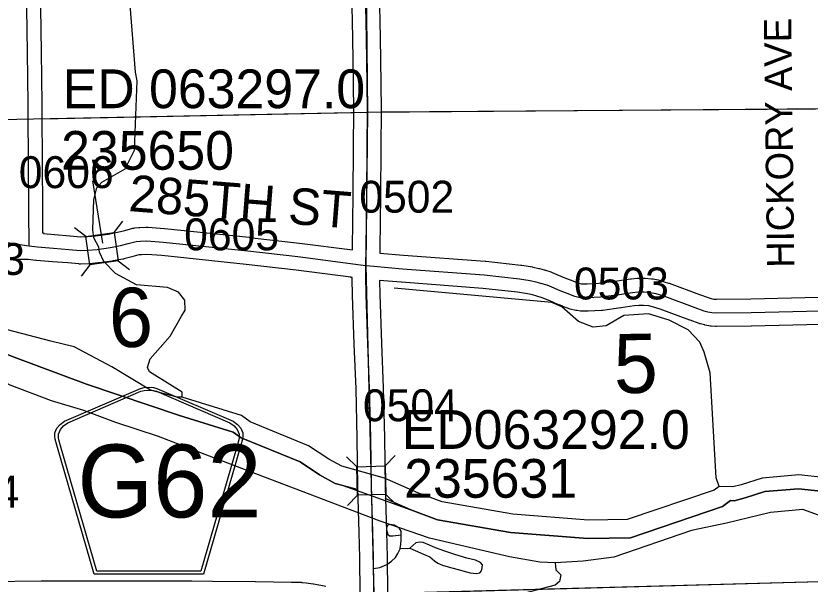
# Model space of a CAD drawing. Extents: x 23.6 to 68.7, y -63 to -29.
# Drawn here: x 38.964 to 40.707, y -52.674 to -51.426 of the extents above; entities that cross this region are included whole.
import ezdxf

# ---------------------------------------------------------------- set-up
doc = ezdxf.new("R2010")
doc.units = 0
for name, color, linetype in [('tdCoHydroRiver', 7, 'Continuous'), ('tdCoSecRdNmbr', 7, 'Continuous'), ('tdCoSecRdTxt', 7, 'Continuous'), ('tdCoSecRteBand', 7, 'Continuous'), ('tdCoSecRteCL', 7, 'Continuous'), ('tdCoSectLine', 7, 'Continuous'), ('tdCoSectLinePart', 7, 'Continuous'), ('tdCoSectNmbr', 7, 'Continuous'), ('tdCoShieldCoRte', 7, 'Continuous'), ('tdCoStPrkRd', 7, 'Continuous'), ('tdCoStrucSec', 7, 'Continuous'), ('tdCoStrucSecCoName', 7, 'Continuous'), ('tdCoStrucSecFHWANum', 7, 'Continuous'), ('tdCoSurfAsphalt', 7, 'Continuous'), ('tdCoSurfGravel', 7, 'Continuous'), ('tdCoTwpBndry', 7, 'Continuous'), ('tdCoTwpBndryShd', 7, 'Continuous')]:
    doc.layers.add(name, color=color, linetype=linetype)

msp = doc.modelspace()

# ---------------------------------------------------------------- linework, layer by layer
at = {"layer": 'tdCoHydroRiver'}
for points in [[(39.2303, -51.5689), (39.2269, -51.5499), (39.2139, -51.3933), (39.2068, -51.3284), (39.1985, -51.2904), (39.1905, -51.281)], [(39.3292, -52.2635), (39.3291, -52.2525), (39.2577, -52.2074), (39.2529, -52.1979), (39.259, -52.1789), (39.3027, -52.1296), (39.3276, -52.0852), (39.3353, -52.0725), (39.3351, -52.0504), (39.3208, -52.0331), (39.297, -52.0223), (39.229, -52.0166), (39.183, -51.9918), (39.1575, -51.9652), (39.1478, -51.9448), (39.1462, -51.9338), (39.1349, -51.9133), (39.1332, -51.896), (39.1355, -51.8295), (39.1416, -51.8041), (39.1525, -51.7913), (39.2042, -51.7623), (39.2242, -51.7209), (39.2303, -51.5689)], [(39.0409, -52.14), (38.7858, -52.0736), (38.5544, -52.0182), (38.4974, -51.9981), (38.4322, -51.9574), (38.37, -51.9025), (38.33, -51.849), (38.3124, -51.8286)], [(39.0421, -52.271), (38.9516, -52.237), (38.772, -52.139), (38.707, -52.1143), (38.6325, -52.1022), (38.4931, -52.0813), (38.4471, -52.0658), (38.3978, -52.0315), (38.3723, -52.0112), (38.366, -52.0097)], [(40.5071, -52.4591), (40.5006, -52.4402), (40.4874, -52.2099), (40.4743, -52.1642), (40.4647, -52.1422), (40.4391, -52.1156), (40.3979, -52.0939), (40.352, -52.0802), (40.2984, -52.0838), (40.2591, -52.1063), (40.2307, -52.1097), (40.199, -52.0974), (40.1624, -52.0646), (40.1402, -52.0553), (39.7942, -52.0239)], [(39.3292, -52.2635), (39.3181, -52.2636), (39.2593, -52.248), (39.1747, -52.1963), (39.0918, -52.1524), (39.0409, -52.14)], [(40.5071, -52.4591), (40.4962, -52.4671), (40.3058, -52.5321), (40.2205, -52.5329), (40.0547, -52.5203), (39.8997, -52.4933), (39.8458, -52.4733), (39.7729, -52.4408), (39.6795, -52.4149), (39.651, -52.3994), (39.6065, -52.3698), (39.4781, -52.3174), (39.4591, -52.3033), (39.3292, -52.2635)], [(40.1472, -52.6267), (40.114, -52.6255), (40.0475, -52.6135), (39.8717, -52.5725), (39.7638, -52.5357), (39.3831, -52.3909), (39.2768, -52.3493), (39.1832, -52.3186), (39.1134, -52.2924), (39.0421, -52.271)], [(40.7358, -52.4396), (40.6821, -52.4338), (40.6017, -52.4409), (40.556, -52.4555), (40.5371, -52.4604), (40.5071, -52.4591)], [(40.7414, -52.5279), (40.6907, -52.5095), (40.6197, -52.5165), (40.5237, -52.5395), (40.4465, -52.556), (40.2766, -52.6144), (40.2088, -52.623), (40.1472, -52.6267)], [(40.1472, -52.6267), (40.149, -52.6425), (40.1601, -52.6534), (40.1571, -52.6677), (40.1477, -52.6756), (40.0674, -52.6969)]]:
    msp.add_lwpolyline(points, dxfattribs=at)
at = {"layer": 'tdCoSecRteBand'}
for points in [[(39.703, -51.9401), (39.703, -51.936), (39.704, -51.8192), (39.704, -51.8192), (39.704, -51.8192), (39.705, -51.7156), (39.705, -51.7156), (39.705, -51.7155), (39.706, -51.6337), (39.7048, -51.5762), (39.7048, -51.5761), (39.7048, -51.576), (39.7033, -51.4747), (39.7013, -51.3697)], [(39.7613, -51.3688), (39.7633, -51.4737), (39.7633, -51.4737), (39.7633, -51.4738), (39.7648, -51.575), (39.766, -51.6329), (39.766, -51.6334), (39.766, -51.6339), (39.765, -51.7162), (39.764, -51.8197), (39.763, -51.9366), (39.763, -51.9367), (39.763, -51.9369), (39.7629, -51.9468), (39.8148, -51.9513), (39.9941, -51.9649), (39.9946, -51.9649), (39.9951, -51.965), (40.0723, -51.9733), (40.0732, -51.9734), (40.074, -51.9736), (40.0977, -51.9775), (40.0985, -51.9777), (40.0993, -51.9778), (40.1114, -51.9806), (40.1121, -51.9807), (40.1129, -51.9809), (40.1235, -51.9839), (40.1238, -51.984), (40.1241, -51.9841), (40.138, -51.9883), (40.1394, -51.9887), (40.1408, -51.9893), (40.1514, -51.9937), (40.1515, -51.9938), (40.1515, -51.9938), (40.1687, -52.0011), (40.1863, -52.008), (40.1964, -52.012), (40.2056, -52.0142), (40.21, -52.0148), (40.2174, -52.0148), (40.2442, -52.0132), (40.2834, -52.008), (40.313, -52.0036), (40.314, -52.0034), (40.315, -52.0034), (40.3273, -52.0024), (40.3285, -52.0023), (40.3297, -52.0023), (40.3426, -52.0023), (40.3436, -52.0023), (40.3447, -52.0023), (40.3587, -52.0033), (40.3605, -52.0035), (40.3623, -52.0038), (40.3738, -52.006), (40.3755, -52.0063), (40.377, -52.0068), (40.3963, -52.0127), (40.3971, -52.013), (40.3979, -52.0133), (40.4642, -52.0379), (40.4829, -52.0448), (40.4896, -52.0465), (40.4956, -52.0478), (40.5015, -52.0481)], [(39.0179, -51.4096), (39.0198, -51.5052), (39.0198, -51.5054), (39.0198, -51.5055), (39.0211, -51.6197), (39.0211, -51.6198), (39.0211, -51.6199), (39.0212, -51.6417), (39.0216, -51.7463), (39.0226, -51.8528), (39.0226, -51.8528), (39.0226, -51.8529), (39.0229, -51.9027), (39.0248, -51.9028), (39.0247, -51.9043), (39.0492, -51.9062), (39.0492, -51.9062), (39.0493, -51.9062), (39.0828, -51.9089), (39.083, -51.9089), (39.0831, -51.9089), (39.106, -51.911), (39.1213, -51.9106), (39.1392, -51.909), (39.1668, -51.9052), (39.1871, -51.9014), (39.2033, -51.8972), (39.2206, -51.8926), (39.2229, -51.892), (39.2252, -51.8917), (39.2343, -51.8907), (39.2351, -51.8906), (39.236, -51.8906), (39.2503, -51.8899), (39.2523, -51.8898), (39.2543, -51.8899), (39.2898, -51.8929), (39.2901, -51.8929), (39.2905, -51.8929), (39.4759, -51.9124), (39.476, -51.9124), (39.4762, -51.9125), (39.5864, -51.925), (39.5866, -51.9251), (39.5868, -51.9251), (39.703, -51.9401)], [(39.7197, -52.6941), (39.7193, -52.6702), (39.7193, -52.6702), (39.7193, -52.6702), (39.7189, -52.64), (39.7186, -52.6159), (39.7171, -52.5603), (39.7171, -52.5603), (39.7171, -52.5603), (39.7146, -52.4614), (39.7146, -52.4613), (39.7146, -52.4611), (39.7129, -52.3532), (39.7105, -52.2448), (39.7065, -52.1469), (39.7065, -52.1469), (39.7065, -52.1468), (39.7026, -52.0398), (39.7026, -52.0394), (39.7025, -52.039), (39.7021, -52.0034), (39.7019, -52.0034), (39.702, -52.0007), (39.6993, -52.0004), (39.6993, -52.0001), (39.5794, -51.9846), (39.4695, -51.9721), (39.2845, -51.9526), (39.2513, -51.9499), (39.2399, -51.9505), (39.2339, -51.9511), (39.2186, -51.9552), (39.2185, -51.9552), (39.2183, -51.9553), (39.2011, -51.9597), (39.2002, -51.96), (39.1992, -51.9601), (39.1773, -51.9643), (39.1765, -51.9645), (39.1757, -51.9646), (39.1466, -51.9685), (39.1459, -51.9686), (39.1452, -51.9687), (39.1257, -51.9704), (39.1248, -51.9705), (39.1239, -51.9705), (39.1059, -51.971), (39.1041, -51.9711), (39.1024, -51.9709), (39.0779, -51.9687), (39.0445, -51.966), (39.0093, -51.9633), (39.0086, -51.9632), (39.0078, -51.9631), (38.9912, -51.961), (38.9632, -51.9612)], [(40.7297, -52.1037), (40.578, -52.1071), (40.5779, -52.1071), (40.5777, -52.1071), (40.5013, -52.1081), (40.5003, -52.1081), (40.4993, -52.1081), (40.4899, -52.1076), (40.4874, -52.1075), (40.485, -52.1069), (40.4761, -52.105), (40.4756, -52.1048), (40.4752, -52.1047), (40.4665, -52.1025), (40.4651, -52.1021), (40.4637, -52.1016), (40.4435, -52.0942), (40.4434, -52.0942), (40.4433, -52.0942), (40.3778, -52.0698), (40.3609, -52.0646), (40.3527, -52.0631), (40.3415, -52.0623), (40.3309, -52.0623), (40.3208, -52.0631), (40.292, -52.0674), (40.2918, -52.0674), (40.2915, -52.0674), (40.2511, -52.0729), (40.25, -52.073), (40.2489, -52.0731), (40.2201, -52.0748), (40.2192, -52.0748), (40.2183, -52.0748), (40.2077, -52.0748), (40.2053, -52.0748), (40.203, -52.0745), (40.1951, -52.0733), (40.1939, -52.0731), (40.1928, -52.0728), (40.1804, -52.0698), (40.1785, -52.0694), (40.1766, -52.0686), (40.1645, -52.0639), (40.1644, -52.0639), (40.1643, -52.0638), (40.1463, -52.0567), (40.146, -52.0566), (40.1457, -52.0565), (40.1282, -52.0491), (40.1191, -52.0452), (40.107, -52.0416), (40.0975, -52.0389), (40.087, -52.0366), (40.065, -52.0329), (39.9891, -52.0247), (39.8101, -52.0111), (39.8099, -52.0111), (39.8098, -52.0111), (39.7622, -52.007), (39.7625, -52.038), (39.7665, -52.1446), (39.7704, -52.2427), (39.7704, -52.2429), (39.7704, -52.2432), (39.7729, -52.352), (39.7729, -52.3521), (39.7729, -52.3522), (39.7746, -52.46), (39.7771, -52.5588), (39.7786, -52.6145), (39.7786, -52.6147), (39.7786, -52.6149), (39.7789, -52.6392), (39.7793, -52.6693), (39.7798, -52.7019)], [(40.5015, -52.0481), (40.5768, -52.0472), (40.725, -52.0438)], [(38.9043, -52.6675), (39.02, -52.6663), (39.0202, -52.6663), (39.0204, -52.6663), (39.0833, -52.6665), (39.2013, -52.6666), (39.2365, -52.6665), (39.2366, -52.6665), (39.2367, -52.6665), (39.3503, -52.6666), (39.3505, -52.6666), (39.3506, -52.6666), (39.3954, -52.6671), (39.4893, -52.6676), (39.4895, -52.6676), (39.4897, -52.6676), (39.5689, -52.669), (39.5692, -52.669), (39.5694, -52.669), (39.5904, -52.6696), (39.5918, -52.6697), (39.5931, -52.6698), (39.6012, -52.6708), (39.6013, -52.6708), (39.6013, -52.6708), (39.6168, -52.6728), (39.6176, -52.6729), (39.6183, -52.673), (39.6446, -52.6778)]]:
    msp.add_lwpolyline(points, dxfattribs=at)
at = {"layer": 'tdCoSecRteCL'}
for points in [[(39.7324, -51.9739), (39.733, -51.9364), (39.734, -51.8195), (39.735, -51.7159), (39.736, -51.6335), (39.7348, -51.5756), (39.7333, -51.4742), (39.7313, -51.3692), (39.7306, -51.257), (39.7311, -51.145), (39.7311, -51.0986), (39.7313, -51.0641), (39.7323, -51.0496), (39.735, -51.0355), (39.7399, -51.0192), (39.7441, -51.0089), (39.7518, -50.9941), (39.7647, -50.9771)], [(38.993, -51.931), (38.9926, -51.8531), (38.9916, -51.7465), (38.9912, -51.6418), (38.9911, -51.62), (38.9898, -51.5058), (38.9879, -51.4102), (38.9864, -51.3216), (38.9852, -51.2629), (38.9837, -51.1823), (38.9838, -51.1772), (38.9842, -51.1722), (38.9843, -51.1689), (38.985, -51.1656), (38.9861, -51.1625), (38.9876, -51.1595), (38.9896, -51.1568), (38.9919, -51.1545), (38.9946, -51.1525), (38.9975, -51.1509), (39.0006, -51.1497), (39.0039, -51.149), (39.0577, -51.1484)], [(38.7733, -51.8862), (38.7765, -51.885), (38.7797, -51.8843), (38.7831, -51.884), (38.7864, -51.8842), (38.7897, -51.8848), (38.7929, -51.8858), (38.855, -51.9018), (38.893, -51.9114), (38.9332, -51.9213), (38.9593, -51.9262), (38.9874, -51.9307), (38.993, -51.931)], [(38.993, -51.931), (39.0116, -51.9334), (39.0469, -51.9361), (39.0804, -51.9388), (39.1051, -51.941), (39.1231, -51.9405), (39.1426, -51.9388), (39.1717, -51.9349), (39.1936, -51.9307), (39.2109, -51.9262), (39.2284, -51.9215), (39.2375, -51.9206), (39.2518, -51.9198), (39.2873, -51.9228), (39.4728, -51.9423), (39.583, -51.9548), (39.7206, -51.9726), (39.7324, -51.9739)], [(39.7502, -52.7294), (39.7493, -52.6698), (39.7489, -52.6396), (39.7486, -52.6153), (39.7471, -52.5595), (39.7446, -52.4606), (39.7429, -52.3526), (39.7404, -52.2439), (39.7365, -52.1457), (39.7325, -52.0387), (39.7321, -51.9953), (39.7324, -51.9739)], [(39.7324, -51.9739), (39.7497, -51.9758), (39.8123, -51.9812), (39.9919, -51.9948), (40.0691, -52.0032), (40.0927, -52.0071), (40.1048, -52.0098), (40.1154, -52.0128), (40.1292, -52.017), (40.1398, -52.0214), (40.1574, -52.0288), (40.1754, -52.036), (40.1874, -52.0407), (40.1998, -52.0436), (40.2077, -52.0448), (40.2183, -52.0448), (40.2471, -52.0431), (40.2876, -52.0377), (40.3174, -52.0333), (40.3297, -52.0323), (40.3426, -52.0323), (40.3566, -52.0333), (40.3682, -52.0355), (40.3874, -52.0414), (40.4538, -52.0661), (40.474, -52.0735), (40.4826, -52.0757), (40.4915, -52.0776), (40.5009, -52.0781), (40.5773, -52.0772), (40.73, -52.0737)]]:
    msp.add_lwpolyline(points, dxfattribs=at)
at = {"layer": 'tdCoSectLine'}
for points in [[(39.7253, -50.6386), (39.7356, -51.6376)], [(38.7816, -51.657), (39.7356, -51.6376)], [(39.7356, -51.6376), (39.7321, -51.9739), (39.7494, -52.6946)], [(39.7356, -51.6376), (40.7489, -51.6298)], [(39.7494, -52.6946), (40.7549, -52.667)]]:
    msp.add_lwpolyline(points, dxfattribs=at)
at = {"layer": 'tdCoSectLinePart'}
for points in [[(39.0206, -51.6521), (39.7056, -51.6382)], [(39.7656, -51.6373), (40.7188, -51.63)], [(39.7795, -52.6937), (40.7549, -52.667)]]:
    msp.add_lwpolyline(points, dxfattribs=at)
at = {"layer": 'tdCoShieldCoRte'}
for points in [[(39.1361, -52.6514), (39.0541, -52.3686), (39.0502, -52.3554), (39.0495, -52.3495), (39.0495, -52.3417), (39.0538, -52.3314), (39.061, -52.3229), (39.0706, -52.3162), (39.2379, -52.2439), (39.2454, -52.2422), (39.2558, -52.2413), (39.2663, -52.2422), (39.2738, -52.2439), (39.441, -52.3162), (39.4506, -52.3229), (39.4579, -52.3314), (39.4621, -52.3417), (39.4621, -52.3495), (39.4614, -52.3554), (39.4575, -52.3686), (39.3756, -52.6514)], [(39.1419, -52.6451), (39.0622, -52.3698), (39.0585, -52.3572), (39.0578, -52.3516), (39.0578, -52.3441), (39.0618, -52.3342), (39.0688, -52.326), (39.078, -52.3196), (39.2386, -52.2501), (39.2458, -52.2486), (39.2558, -52.2477), (39.2658, -52.2486), (39.273, -52.2501), (39.4336, -52.3196), (39.4428, -52.326), (39.4498, -52.3342), (39.4539, -52.3441), (39.4539, -52.3516), (39.4532, -52.3572), (39.4495, -52.3698), (39.3697, -52.6451)]]:
    msp.add_lwpolyline(points, close=True, dxfattribs=at)
at = {"layer": 'tdCoStPrkRd'}
for p, q in [((39.7804, -52.5445), (39.7773, -52.5496)), ((39.7855, -52.5429), (39.7804, -52.5445)), ((39.7952, -52.5441), (39.7855, -52.5429)), ((39.8055, -52.5504), (39.7952, -52.5441)), ((39.7773, -52.5496), (39.7776, -52.5548)), ((39.7776, -52.5548), (39.78, -52.5648)), ((39.8094, -52.5573), (39.8055, -52.5504)), ((39.8098, -52.5653), (39.8094, -52.5573)), ((39.78, -52.5648), (39.784, -52.5676)), ((39.784, -52.5676), (39.7911, -52.5676)), ((39.7911, -52.5676), (39.8098, -52.5653)), ((39.809, -52.5868), (39.8098, -52.5756)), ((39.8098, -52.5756), (39.8098, -52.5653)), ((39.8024, -52.6066), (39.8072, -52.5962)), ((39.8072, -52.5962), (39.8075, -52.5945)), ((39.8075, -52.5945), (39.809, -52.5868)), ((39.8075, -52.5945), (39.8234, -52.5957)), ((39.8234, -52.5957), (39.8287, -52.5949)), ((39.8287, -52.5949), (39.8289, -52.5948)), ((39.842, -52.5828), (39.8289, -52.5948)), ((39.8289, -52.5948), (39.8406, -52.6001)), ((39.8497, -52.5814), (39.842, -52.5828)), ((39.8577, -52.5822), (39.8497, -52.5814)), ((39.8719, -52.5881), (39.8577, -52.5822)), ((39.8846, -52.594), (39.8719, -52.5881)), ((39.9055, -52.6015), (39.8846, -52.594)), ((39.7972, -52.615), (39.8024, -52.6066)), ((39.8406, -52.6001), (39.8589, -52.608)), ((39.8589, -52.608), (39.8725, -52.6138)), ((39.8725, -52.6138), (39.8824, -52.6224)), ((39.9274, -52.6088), (39.9055, -52.6015)), ((39.954, -52.6165), (39.9274, -52.6088)), ((39.763, -52.6369), (39.7783, -52.6303)), ((39.7783, -52.6303), (39.7884, -52.6235)), ((39.7884, -52.6235), (39.7972, -52.615)), ((39.8824, -52.6224), (39.8901, -52.6276)), ((39.8901, -52.6276), (39.9004, -52.6321)), ((39.9728, -52.6209), (39.954, -52.6165)), ((39.9836, -52.626), (39.9728, -52.6209)), ((39.9878, -52.6315), (39.9836, -52.626)), ((39.9876, -52.638), (39.9878, -52.6315)), ((39.7489, -52.6396), (39.763, -52.6369)), ((39.9004, -52.6321), (39.913, -52.6355)), ((39.913, -52.6355), (39.9317, -52.6406)), ((39.9317, -52.6406), (39.9613, -52.6489)), ((39.9613, -52.6489), (39.9743, -52.6505)), ((39.9743, -52.6505), (39.9822, -52.6489)), ((39.9822, -52.6489), (39.986, -52.6441)), ((39.986, -52.6441), (39.9876, -52.638))]:
    msp.add_line(p, q, dxfattribs=at)
at = {"layer": 'tdCoStrucSec'}
for p, q in [((39.1799, -51.9021), (39.1988, -51.8772)), ((39.1178, -51.9105), (39.0929, -51.8916)), ((39.1883, -51.9641), (39.2132, -51.9831)), ((39.1263, -51.9725), (39.1073, -51.9975)), ((39.712, -52.4158), (39.6894, -52.3942)), ((39.7746, -52.4143), (39.7962, -52.3916)), ((39.7135, -52.4783), (39.6919, -52.501)), ((39.7761, -52.4769), (39.7987, -52.4985))]:
    msp.add_line(p, q, dxfattribs=at)
for points in [[(39.1178, -51.9105), (39.1799, -51.9021), (39.1883, -51.9641), (39.1263, -51.9725)], [(39.7135, -52.4783), (39.712, -52.4158), (39.7746, -52.4143), (39.7761, -52.4769)]]:
    msp.add_lwpolyline(points, close=True, dxfattribs=at)
at = {"layer": 'tdCoStrucSecFHWANum'}
msp.add_line((39.1323, -51.7886), (39.154, -51.9251), dxfattribs=at)
at = {"layer": 'tdCoSurfAsphalt'}
msp.add_lwpolyline([(39.7502, -52.7294), (39.7493, -52.6698), (39.7489, -52.6396), (39.7486, -52.6153), (39.7471, -52.5595), (39.7446, -52.4606), (39.7429, -52.3526), (39.7404, -52.2439), (39.7365, -52.1457), (39.7325, -52.0387), (39.7321, -51.9953), (39.7324, -51.9739), (39.733, -51.9364), (39.734, -51.8195), (39.735, -51.7159), (39.736, -51.6335), (39.7348, -51.5756), (39.7333, -51.4742), (39.7313, -51.3692)], dxfattribs=at)
at = {"layer": 'tdCoSurfGravel'}
for points in [[(38.9912, -51.6418), (38.9911, -51.62), (38.9898, -51.5058), (38.9879, -51.4102), (38.9864, -51.3216), (38.9852, -51.2629), (38.9837, -51.1823), (38.9838, -51.1772), (38.9842, -51.1722), (38.9843, -51.1689), (38.985, -51.1656), (38.9861, -51.1625), (38.9876, -51.1595), (38.9896, -51.1568), (38.9919, -51.1545), (38.9946, -51.1525), (38.9975, -51.1509), (39.0006, -51.1497), (39.0039, -51.149), (39.0577, -51.1484)], [(38.993, -51.931), (38.9926, -51.8531), (38.9916, -51.7465), (38.9912, -51.6418)], [(38.9593, -51.9262), (38.9874, -51.9307), (38.993, -51.931), (39.0116, -51.9334), (39.0469, -51.9361), (39.0804, -51.9388), (39.1051, -51.941), (39.1231, -51.9405), (39.1426, -51.9388), (39.1717, -51.9349), (39.1936, -51.9307), (39.2109, -51.9262), (39.2284, -51.9215), (39.2375, -51.9206), (39.2518, -51.9198), (39.2873, -51.9228), (39.4728, -51.9423), (39.583, -51.9548), (39.7206, -51.9726), (39.7324, -51.9739)], [(39.7324, -51.9739), (39.7497, -51.9758), (39.8123, -51.9812), (39.9919, -51.9948), (40.0691, -52.0032), (40.0927, -52.0071), (40.1048, -52.0098), (40.1154, -52.0128), (40.1292, -52.017), (40.1398, -52.0214), (40.1574, -52.0288), (40.1754, -52.036), (40.1874, -52.0407), (40.1998, -52.0436), (40.2077, -52.0448), (40.2183, -52.0448), (40.2471, -52.0431), (40.2876, -52.0377), (40.3174, -52.0333), (40.3297, -52.0323), (40.3426, -52.0323), (40.3566, -52.0333), (40.3682, -52.0355), (40.3874, -52.0414), (40.4538, -52.0661), (40.474, -52.0735), (40.4826, -52.0757), (40.4915, -52.0776), (40.5009, -52.0781), (40.5773, -52.0772), (40.73, -52.0737)]]:
    msp.add_lwpolyline(points, dxfattribs=at)
at = {"layer": 'tdCoTwpBndry'}
for points in [[(39.0209, -51.6521), (39.7056, -51.6382)], [(39.7657, -51.6373), (40.7188, -51.63)], [(39.3233, -52.3037), (39.119, -52.2347), (38.9549, -52.1732), (38.7793, -52.1001)], [(39.714, -52.4662), (39.6644, -52.4524), (39.6302, -52.4338), (39.5876, -52.4055), (39.4583, -52.3527), (39.4408, -52.3397), (39.3233, -52.3037)], [(40.7307, -52.4693), (40.6818, -52.4641), (40.6077, -52.4706), (40.5644, -52.4845), (40.5403, -52.4907), (40.5325, -52.4904)], [(40.5325, -52.4904), (40.5149, -52.5032), (40.3126, -52.5722), (40.2192, -52.5731), (40.0497, -52.5602), (39.8892, -52.5323), (39.8307, -52.5105), (39.7747, -52.4856)]]:
    msp.add_lwpolyline(points, dxfattribs=at)
at = {"layer": 'tdCoTwpBndryShd'}
for points in [[(38.7816, -51.657), (39.7356, -51.6376), (40.7489, -51.6298)], [(38.7834, -52.1018), (38.9549, -52.1732), (39.119, -52.2347), (39.3233, -52.3037), (39.4408, -52.3397), (39.4583, -52.3527), (39.5876, -52.4055), (39.6302, -52.4338), (39.6644, -52.4524), (39.6821, -52.4573), (39.8307, -52.5105), (39.8892, -52.5323), (40.0497, -52.5602), (40.2192, -52.5731), (40.3126, -52.5722), (40.5149, -52.5032), (40.5325, -52.4904), (40.5403, -52.4907), (40.5644, -52.4845), (40.6077, -52.4706), (40.6818, -52.4641), (40.7307, -52.4693)]]:
    msp.add_lwpolyline(points, dxfattribs=at)

# ---------------------------------------------------------------- texts
at = {"layer": 'tdCoSecRdNmbr'}
for s, rotation, p in [('0606', 0.0306, (38.9705, -51.8044)), ('0502', 0.0312, (39.7178, -51.8583)), ('0605', 0.0309, (39.3334, -51.9409)), ('0603', 0.0304, (38.776, -51.995)), ('0503', 0.0315, (40.1887, -52.0488)), ('0504', 0.0312, (39.7258, -52.3161)), ('0604', 0.0304, (38.7634, -52.5059))]:
    msp.add_text(s, height=0.07, rotation=rotation, dxfattribs=at).set_placement(p)
at = {"layer": 'tdCoSecRdTxt'}
for s, height, rotation, p in [('HICKORY AVE', 0.06, 90.7247, (40.6724, -51.9788)), ('285TH ST', 0.08, 355.4801, (39.2101, -51.8546))]:
    msp.add_text(s, height=height, rotation=rotation, dxfattribs=at).set_placement(p)
at = {"layer": 'tdCoSectNmbr'}
for s, rotation, p in [('6', 1.0307, (39.1693, -52.154)), ('5', 1.0315, (40.277, -52.2549))]:
    msp.add_text(s, height=0.13, rotation=rotation, dxfattribs=at).set_placement(p)
at = {"layer": 'tdCoShieldCoRte'}
msp.add_text('G62', height=0.16, dxfattribs=at).set_placement((39.099, -52.5272))
at = {"layer": 'tdCoStrucSecCoName'}
for s, p in [('ED 063297.0', (39.0669, -51.6289)), ('ED063292.0', (39.8109, -52.3767))]:
    msp.add_text(s, height=0.085, dxfattribs=at).set_placement(p)
at = {"layer": 'tdCoStrucSecFHWANum'}
for s, p in [('235650', (39.0634, -51.7641)), ('235631', (39.8163, -52.484))]:
    msp.add_text(s, height=0.085, dxfattribs=at).set_placement(p)

doc.saveas('drawing.dxf')
